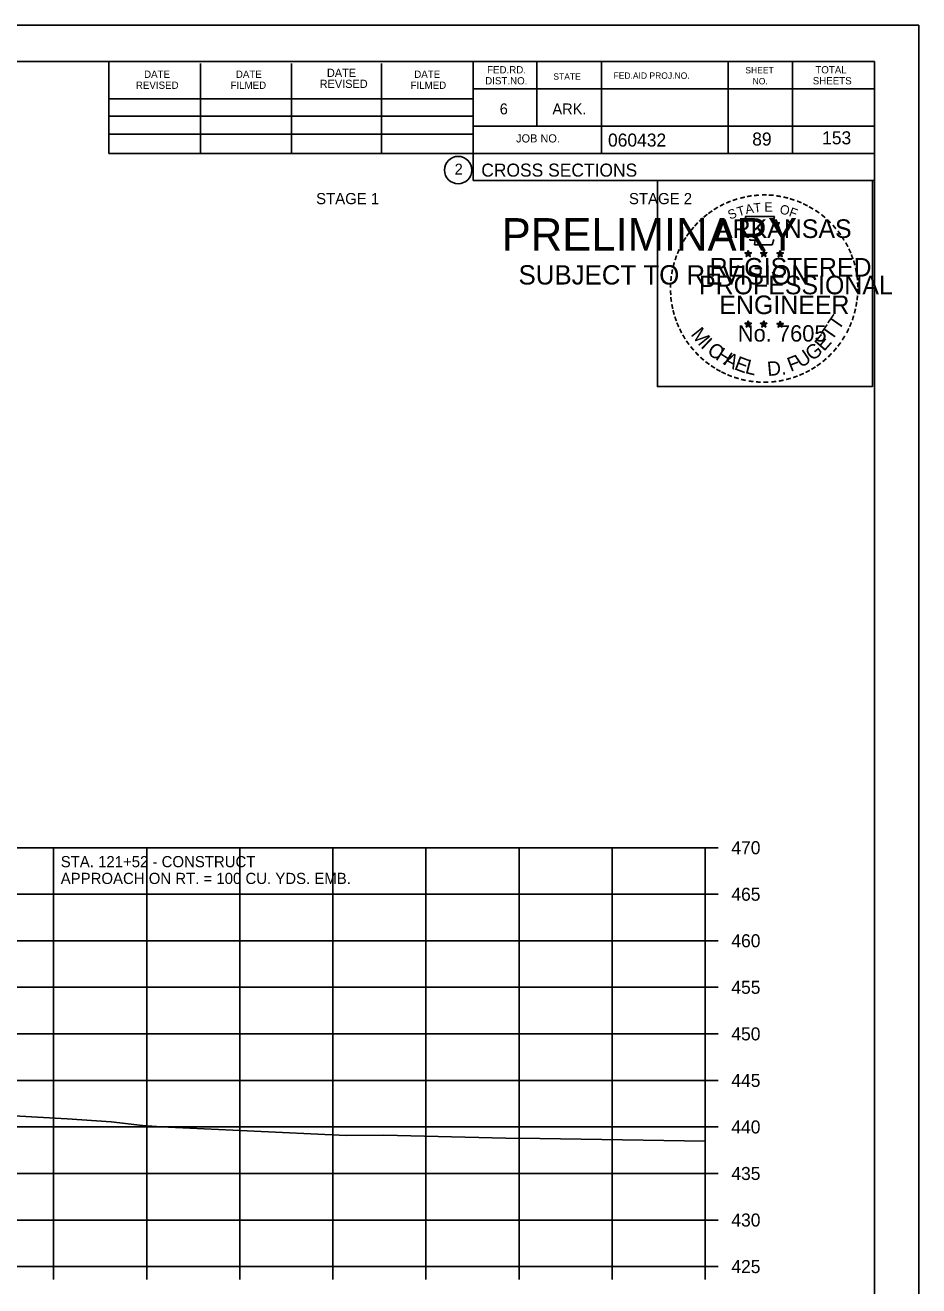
# Model space of a CAD drawing. Extents: x 1538688 to 1540766, y 656250 to 671912.
# Drawn here: x 1538925.1 to 1539021.1, y 659402.5 to 659538 of the extents above; entities that cross this region are included whole.
import ezdxf

# ---------------------------------------------------------------- set-up
doc = ezdxf.new("R2010")
doc.units = 0
for name, color, linetype in [('18', 7, 'Continuous'), ('22', 7, 'Continuous'), ('26', 7, 'Continuous'), ('7', 7, 'Continuous'), ('8', 7, 'Continuous'), ('9', 7, 'Continuous'), ('Borings', 7, 'Continuous'), ('Default', 7, 'Continuous'), ('Horizontal Alignment', 7, 'Continuous'), ('RipRap', 7, 'Continuous')]:
    doc.layers.add(name, color=color, linetype=linetype)

msp = doc.modelspace()

# ---------------------------------------------------------------- linework, layer by layer
at = {"layer": '18'}
msp.add_lwpolyline([(1538908.64, 659421.66), (1538929.65, 659420.49), (1538934.38, 659420.17), (1538937.75, 659419.78), (1538939.72, 659419.62), (1538948.97, 659419.18), (1538959.6, 659418.7), (1538963.65, 659418.72), (1538976.74, 659418.4), (1538980.4, 659418.37), (1538998.18, 659418.09)], dxfattribs=at)
at = {"layer": '22'}
for p, q in [((1538718.18, 659449.61), (1538998.18, 659449.61)), ((1538928.18, 659404.61), (1538928.18, 659449.61)), ((1538938.18, 659404.61), (1538938.18, 659449.61)), ((1538948.18, 659404.61), (1538948.18, 659449.61)), ((1538958.18, 659404.61), (1538958.18, 659449.61)), ((1538968.18, 659404.61), (1538968.18, 659449.61)), ((1538978.18, 659404.61), (1538978.18, 659449.61)), ((1538988.18, 659404.61), (1538988.18, 659449.61)), ((1538998.18, 659404.61), (1538998.18, 659449.61)), ((1538718.18, 659444.61), (1538998.18, 659444.61)), ((1538718.18, 659439.61), (1538998.18, 659439.61)), ((1538718.18, 659434.61), (1538998.18, 659434.61)), ((1538718.18, 659429.61), (1538998.18, 659429.61)), ((1538718.18, 659424.61), (1538998.18, 659424.61)), ((1538718.18, 659419.61), (1538998.18, 659419.61)), ((1538718.18, 659414.61), (1538998.18, 659414.61)), ((1538718.18, 659409.61), (1538998.18, 659409.61)), ((1538718.18, 659404.61), (1538998.18, 659404.61))]:
    msp.add_line(p, q, dxfattribs=at)
at = {"layer": '26'}
msp.add_line((1538687.78, 659537.97), (1539021.11, 659537.97), dxfattribs=at)
for points in [[(1538687.77, 659537.97), (1539021.11, 659537.97), (1539021.11, 659324.63), (1538687.77, 659324.63)], [(1538993.03, 659521.3), (1539016.13, 659521.3), (1539016.13, 659499.15), (1538993.03, 659499.15)]]:
    msp.add_lwpolyline(points, close=True, dxfattribs=at)
at = {"layer": '8'}
for p, q in [((1539002.79, 659513.77), (1539002.75, 659513.52)), ((1539002.79, 659513.41), (1539002.79, 659513.77)), ((1539002.79, 659513.77), (1539002.84, 659513.52)), ((1539004.46, 659513.77), (1539004.42, 659513.52)), ((1539004.46, 659513.41), (1539004.46, 659513.77)), ((1539004.46, 659513.77), (1539004.51, 659513.52)), ((1539006.22, 659513.76), (1539006.18, 659513.51)), ((1539006.22, 659513.4), (1539006.22, 659513.76)), ((1539006.22, 659513.76), (1539006.27, 659513.51)), ((1539002.44, 659513.52), (1539002.79, 659513.41)), ((1539002.44, 659513.52), (1539002.69, 659513.47)), ((1539002.44, 659513.52), (1539002.68, 659513.4)), ((1539002.57, 659513.11), (1539002.79, 659513.41)), ((1539002.57, 659513.11), (1539002.7, 659513.35)), ((1539002.57, 659513.11), (1539002.79, 659513.33)), ((1539003.13, 659513.52), (1539002.79, 659513.41)), ((1539003, 659513.11), (1539002.79, 659513.41)), ((1539003, 659513.11), (1539002.79, 659513.32)), ((1539003.13, 659513.52), (1539002.85, 659513.47)), ((1539003, 659513.11), (1539002.86, 659513.4)), ((1539003.13, 659513.52), (1539002.93, 659513.42)), ((1539004.11, 659513.52), (1539004.46, 659513.41)), ((1539004.11, 659513.52), (1539004.36, 659513.47)), ((1539004.11, 659513.52), (1539004.35, 659513.4)), ((1539004.24, 659513.11), (1539004.46, 659513.41)), ((1539004.24, 659513.11), (1539004.37, 659513.35)), ((1539004.24, 659513.11), (1539004.46, 659513.33)), ((1539004.8, 659513.52), (1539004.46, 659513.41)), ((1539004.67, 659513.11), (1539004.46, 659513.41)), ((1539004.67, 659513.11), (1539004.46, 659513.32)), ((1539004.8, 659513.52), (1539004.52, 659513.47)), ((1539004.67, 659513.11), (1539004.53, 659513.4)), ((1539004.8, 659513.52), (1539004.6, 659513.42)), ((1539005.87, 659513.51), (1539006.22, 659513.4)), ((1539005.87, 659513.51), (1539006.13, 659513.46)), ((1539005.87, 659513.51), (1539006.11, 659513.38)), ((1539006.01, 659513.1), (1539006.22, 659513.4)), ((1539006.01, 659513.1), (1539006.13, 659513.34)), ((1539006.01, 659513.1), (1539006.22, 659513.32)), ((1539006.57, 659513.51), (1539006.22, 659513.4)), ((1539006.43, 659513.1), (1539006.22, 659513.4)), ((1539006.43, 659513.1), (1539006.22, 659513.31)), ((1539006.57, 659513.51), (1539006.28, 659513.46)), ((1539006.43, 659513.1), (1539006.3, 659513.39)), ((1539006.57, 659513.51), (1539006.36, 659513.4)), ((1539002.43, 659505.95), (1539002.78, 659505.83)), ((1539002.43, 659505.95), (1539002.69, 659505.9)), ((1539002.43, 659505.95), (1539002.67, 659505.82)), ((1539002.57, 659505.54), (1539002.78, 659505.83)), ((1539002.57, 659505.54), (1539002.69, 659505.78)), ((1539002.57, 659505.54), (1539002.78, 659505.75)), ((1539002.78, 659506.2), (1539002.74, 659505.95)), ((1539002.78, 659505.83), (1539002.78, 659506.2)), ((1539002.78, 659506.2), (1539002.83, 659505.95)), ((1539003.13, 659505.95), (1539002.78, 659505.83)), ((1539003, 659505.54), (1539002.78, 659505.83)), ((1539003, 659505.54), (1539002.78, 659505.75)), ((1539003.13, 659505.95), (1539002.84, 659505.9)), ((1539003, 659505.54), (1539002.86, 659505.83)), ((1539003.13, 659505.95), (1539002.93, 659505.84)), ((1539004.1, 659505.95), (1539004.45, 659505.83)), ((1539004.1, 659505.95), (1539004.36, 659505.9)), ((1539004.1, 659505.95), (1539004.34, 659505.82)), ((1539004.24, 659505.54), (1539004.45, 659505.83)), ((1539004.24, 659505.54), (1539004.36, 659505.78)), ((1539004.24, 659505.54), (1539004.45, 659505.75)), ((1539004.45, 659506.2), (1539004.41, 659505.95)), ((1539004.45, 659505.83), (1539004.45, 659506.2)), ((1539004.45, 659506.2), (1539004.5, 659505.95)), ((1539004.8, 659505.95), (1539004.45, 659505.83)), ((1539004.67, 659505.54), (1539004.45, 659505.83)), ((1539004.67, 659505.54), (1539004.45, 659505.75)), ((1539004.8, 659505.95), (1539004.51, 659505.9)), ((1539004.67, 659505.54), (1539004.53, 659505.83)), ((1539004.8, 659505.95), (1539004.6, 659505.84)), ((1539005.87, 659505.94), (1539006.22, 659505.82)), ((1539005.87, 659505.94), (1539006.12, 659505.89)), ((1539005.87, 659505.94), (1539006.11, 659505.81)), ((1539006, 659505.53), (1539006.22, 659505.82)), ((1539006, 659505.53), (1539006.13, 659505.77)), ((1539006, 659505.53), (1539006.22, 659505.74)), ((1539006.22, 659506.19), (1539006.18, 659505.94)), ((1539006.22, 659505.82), (1539006.22, 659506.19)), ((1539006.22, 659506.19), (1539006.27, 659505.94)), ((1539006.57, 659505.94), (1539006.22, 659505.82)), ((1539006.43, 659505.53), (1539006.22, 659505.82)), ((1539006.43, 659505.53), (1539006.22, 659505.74)), ((1539006.57, 659505.94), (1539006.28, 659505.89)), ((1539006.43, 659505.53), (1539006.3, 659505.82)), ((1539006.57, 659505.94), (1539006.36, 659505.83))]:
    msp.add_line(p, q, dxfattribs=at)
for points in [[(1539002.48, 659517.4), (1539002.75, 659516.57)], [(1539005.99, 659516.47), (1539006.13, 659516.76), (1539005.45, 659516.73), (1539005.6, 659517.4), (1539002.48, 659517.4)], [(1539002.97, 659514.97), (1539002.97, 659514.89), (1539003.53, 659514.87), (1539003.48, 659514.39), (1539005.35, 659514.39), (1539005.55, 659514.93)], [(1539002.79, 659513.77), (1539003, 659513.11), (1539002.44, 659513.52), (1539003.13, 659513.52), (1539002.57, 659513.11), (1539002.79, 659513.77)], [(1539004.46, 659513.77), (1539004.67, 659513.11), (1539004.11, 659513.52), (1539004.8, 659513.52), (1539004.24, 659513.11), (1539004.46, 659513.77)], [(1539006.22, 659513.76), (1539006.43, 659513.1), (1539005.87, 659513.51), (1539006.57, 659513.51), (1539006.01, 659513.1), (1539006.22, 659513.76)], [(1539002.78, 659506.2), (1539003, 659505.54), (1539002.43, 659505.95), (1539003.13, 659505.95), (1539002.57, 659505.54), (1539002.78, 659506.2)], [(1539004.45, 659506.2), (1539004.67, 659505.54), (1539004.1, 659505.95), (1539004.8, 659505.95), (1539004.24, 659505.54), (1539004.45, 659506.2)], [(1539006.22, 659506.19), (1539006.43, 659505.53), (1539005.87, 659505.94), (1539006.57, 659505.94), (1539006, 659505.53), (1539006.22, 659506.19)]]:
    msp.add_lwpolyline(points, dxfattribs=at)
for centre, radius in [((1539002.79, 659513.41), 0.172), ((1539004.46, 659513.41), 0.172), ((1539006.22, 659513.4), 0.172), ((1539002.79, 659513.41), 0.145), ((1539002.79, 659513.41), 0.116), ((1539002.79, 659513.41), 0.0991), ((1539002.79, 659513.41), 0.0747), ((1539002.79, 659513.41), 0.0495), ((1539002.79, 659513.41), 0.0296), ((1539004.46, 659513.41), 0.145), ((1539004.46, 659513.41), 0.116), ((1539004.46, 659513.41), 0.0991), ((1539004.46, 659513.41), 0.0747), ((1539004.46, 659513.41), 0.0495), ((1539004.46, 659513.41), 0.0296), ((1539006.22, 659513.4), 0.145), ((1539006.22, 659513.4), 0.116), ((1539006.22, 659513.4), 0.0991), ((1539006.22, 659513.4), 0.0747), ((1539006.22, 659513.4), 0.0495), ((1539006.22, 659513.4), 0.0296), ((1539002.78, 659505.83), 0.172), ((1539002.78, 659505.83), 0.145), ((1539002.78, 659505.83), 0.116), ((1539002.78, 659505.83), 0.0991), ((1539002.78, 659505.83), 0.0747), ((1539002.78, 659505.83), 0.0495), ((1539002.78, 659505.83), 0.0296), ((1539004.45, 659505.83), 0.172), ((1539004.45, 659505.83), 0.145), ((1539004.45, 659505.83), 0.116), ((1539004.45, 659505.83), 0.0991), ((1539004.45, 659505.83), 0.0747), ((1539004.45, 659505.83), 0.0495), ((1539004.45, 659505.83), 0.0296), ((1539006.22, 659505.82), 0.172), ((1539006.22, 659505.82), 0.145), ((1539006.22, 659505.82), 0.116), ((1539006.22, 659505.82), 0.0991), ((1539006.22, 659505.82), 0.0747), ((1539006.22, 659505.82), 0.0495), ((1539006.22, 659505.82), 0.0296)]:
    msp.add_circle(centre, radius, dxfattribs=at)
at = {"layer": 'Borings'}
for p, q in [((1538998.18, 659404.61), (1538998.18, 659449.61)), ((1538999.58, 659449.61), (1538998.18, 659449.61)), ((1538999.58, 659444.61), (1538998.18, 659444.61)), ((1538999.58, 659439.61), (1538998.18, 659439.61)), ((1538999.58, 659434.61), (1538998.18, 659434.61)), ((1538999.58, 659429.61), (1538998.18, 659429.61)), ((1538999.58, 659424.61), (1538998.18, 659424.61)), ((1538999.58, 659419.61), (1538998.18, 659419.61)), ((1538999.58, 659414.61), (1538998.18, 659414.61)), ((1538999.58, 659409.61), (1538998.18, 659409.61)), ((1538718.18, 659404.61), (1538998.18, 659404.61)), ((1538928.18, 659403.21), (1538928.18, 659404.61)), ((1538938.18, 659403.21), (1538938.18, 659404.61)), ((1538948.18, 659403.21), (1538948.18, 659404.61)), ((1538958.18, 659403.21), (1538958.18, 659404.61)), ((1538968.18, 659403.21), (1538968.18, 659404.61)), ((1538978.18, 659403.21), (1538978.18, 659404.61)), ((1538988.18, 659403.21), (1538988.18, 659404.61)), ((1538998.18, 659403.21), (1538998.18, 659404.61)), ((1538999.58, 659404.61), (1538998.18, 659404.61))]:
    msp.add_line(p, q, dxfattribs=at)
at = {"layer": 'RipRap'}
for p, q in [((1538700.18, 659534.07), (1539016.36, 659534.07)), ((1538934.1, 659524.19), (1538934.1, 659534.07)), ((1538973.26, 659534.07), (1538973.26, 659521.27)), ((1538980.1, 659534.07), (1538980.1, 659527.13)), ((1538987.04, 659534.07), (1538987.04, 659524.19)), ((1539000.62, 659534.07), (1539000.62, 659524.19)), ((1539007.56, 659534.07), (1539007.56, 659524.19)), ((1539016.36, 659328.61), (1539016.36, 659534.07)), ((1538943.96, 659524.19), (1538943.96, 659533.87)), ((1538953.72, 659524.19), (1538953.72, 659533.87)), ((1538963.4, 659524.19), (1538963.4, 659533.87)), ((1538934.1, 659530.05), (1538973.26, 659530.05)), ((1539016.36, 659531.13), (1538973.26, 659531.13)), ((1539016.36, 659531.15), (1539016.36, 659531.15)), ((1538934.1, 659528.19), (1538973.26, 659528.19)), ((1539016.36, 659527.13), (1538973.26, 659527.13)), ((1538976.22, 659527.13), (1539016.36, 659527.13)), ((1538934.1, 659524.19), (1538934.1, 659526.25)), ((1538934.1, 659526.25), (1538973.26, 659526.25)), ((1539016.36, 659524.19), (1538934.1, 659524.19)), ((1538973.26, 659521.27), (1539016.36, 659521.27))]:
    msp.add_line(p, q, dxfattribs=at)
msp.add_circle((1538971.64, 659522.41), 1.47, dxfattribs=at)

# ---------------------------------------------------------------- texts
at = {"layer": '7'}
for s, height, p in [('89', 1.4, (1539003.22, 659525.04)), ('153', 1.4, (1539010.73, 659525.17)), ('STA. 121+52 - CONSTRUCT', 1.2, (1538928.95, 659447.51)), ('APPROACH ON RT. = 100 CU. YDS. EMB.', 1.2, (1538928.95, 659445.71))]:
    msp.add_text(s, height=height, dxfattribs=at).set_placement(p)
at = {"layer": '8'}
for s, height, rotation, p in [('-', 1.6, 24.3072, (1539000.59, 659518.25)), ('-', 1.6, 19.1761, (1539001.23, 659518.52)), ('-', 1.6, 13.6301, (1539001.98, 659518.76)), ('-', 1.6, 10.2193, (1539002.66, 659518.93)), ('-', 1.6, 5.8968, (1539003.38, 659519.04)), ('-', 1.6, 0.1862, (1539004.16, 659519.11)), ('-', 1.6, 357.743, (1539004.88, 659519.1)), ('-', 1.6, 352.1617, (1539005.62, 659519.04)), ('-', 1.6, 347.2049, (1539006.34, 659518.93)), ('-', 1.6, 342.3362, (1539006.98, 659518.77)), ('-', 1.6, 337.8551, (1539007.71, 659518.55)), ('-', 1.6, 38.9507, (1538998.31, 659516.79)), ('-', 1.6, 36.2317, (1538998.79, 659517.17)), ('-', 1.6, 34.0636, (1538999.36, 659517.57)), ('-', 1.6, 28.7918, (1538999.96, 659517.94)), ('S', 1, 21.594, (1539000.83, 659517.07)), ('T', 1, 16.4036, (1539001.75, 659517.41)), ('A', 1, 11.2132, (1539002.57, 659517.66)), ('T', 1, 6.0228, (1539003.42, 659517.82)), ('E', 1, 0.8323, (1539004.53, 659517.93)), ('O', 1, 350.4515, (1539006.13, 659517.72)), ('F', 1, 340.0707, (1539007.09, 659517.49)), ('-', 1.6, 334.1211, (1539008.34, 659518.28)), ('-', 1.6, 329.6409, (1539008.92, 659517.99)), ('-', 1.6, 325.8627, (1539009.57, 659517.63)), ('-', 1.6, 320.5297, (1539010.18, 659517.21)), ('-', 1.6, 50.6142, (1538997.03, 659515.41)), ('-', 1.6, 48.423, (1538997.43, 659515.9)), ('-', 1.6, 42.9622, (1538997.88, 659516.38)), ('ARKANSAS', 2, 360, (1538999.33, 659515.11)), ('-', 1.6, 315.5786, (1539010.77, 659516.72)), ('-', 1.6, 309.8797, (1539011.34, 659516.17)), ('-', 1.6, 58.0706, (1538996.29, 659514.32)), ('-', 1.6, 54.2325, (1538996.61, 659514.85)), ('-', 1.6, 306.6522, (1539011.87, 659515.57)), ('-', 1.4, 303.6753, (1539012.35, 659515)), ('-', 1.6, 67.7743, (1538995.72, 659513.09)), ('-', 1.6, 62.8713, (1538995.97, 659513.71)), ('-', 1.6, 299.6684, (1539012.67, 659514.39)), ('-', 1.6, 294.6628, (1539013, 659513.78)), ('-', 1.6, 75.461, (1538995.3, 659511.75)), ('-', 1.6, 72.3945, (1538995.5, 659512.46)), ('REGISTERED', 2, 360, (1538998.65, 659510.96)), ('DWB', 0.01, 360, (1539002.77, 659513.4)), ('DWB', 0.01, 360, (1539004.44, 659513.4)), ('DWB', 0.01, 360, (1539006.21, 659513.39)), ('-', 1.6, 290.5728, (1539013.25, 659513.2)), ('-', 1.6, 285.1233, (1539013.49, 659512.62)), ('-', 1.6, 85.1863, (1538995.09, 659510.35)), ('-', 1.6, 81.2013, (1538995.17, 659511.04)), ('PROFESSIONAL', 2, 360, (1538997.51, 659509.06)), ('-', 1.6, 280.5493, (1539013.69, 659511.88)), ('-', 1.6, 276.5962, (1539013.85, 659511.11)), ('-', 1.6, 89.0622, (1538995.07, 659509.65)), ('-', 1.6, 274.3301, (1539013.91, 659510.39)), ('-', 1.6, 269.9407, (1539013.94, 659509.76)), ('-', 1.6, 94.1959, (1538995.1, 659508.92)), ('-', 1.6, 98.9479, (1538995.17, 659508.25)), ('ENGINEER', 2, 360, (1538999.69, 659506.93)), ('-', 1.6, 260.9953, (1539013.85, 659508.44)), ('-', 1.6, 263.5172, (1539013.93, 659509.09)), ('-', 1.6, 101.7149, (1538995.31, 659507.52)), ('-', 1.6, 105.4578, (1538995.47, 659506.93)), ('T', 1.54, 55.055, (1539012.5, 659505.1)), ('-', 1.6, 252.8681, (1539013.56, 659507.04)), ('-', 1.6, 255.7626, (1539013.74, 659507.76)), ('-', 1.6, 109.0874, (1538995.69, 659506.29)), ('-', 1.6, 114.0643, (1538995.94, 659505.7)), ('M', 1.54, 308.9175, (1538996.55, 659504.73)), ('No. 7605', 1.757, 360, (1539001.67, 659503.98)), ('DWB', 0.01, 360, (1539002.77, 659505.83)), ('DWB', 0.01, 360, (1539004.44, 659505.83)), ('DWB', 0.01, 360, (1539006.2, 659505.82)), ('T', 1.54, 55.055, (1539011.77, 659503.98)), ('-', 1.6, 247.8887, (1539013.34, 659506.37)), ('-', 1.6, 115.7289, (1538996.24, 659505.08)), ('-', 1.6, 120.4471, (1538996.6, 659504.49)), ('-', 1.6, 125.8934, (1538997, 659503.93)), ('I', 1.54, 316.4636, (1538997.6, 659503.41)), ('E', 1.54, 48.7313, (1539010.93, 659502.85)), ('-', 1.6, 239.0712, (1539012.68, 659504.99)), ('-', 1.6, 244.6197, (1539013.08, 659505.74)), ('-', 1.6, 130.7181, (1538997.47, 659503.38)), ('-', 1.6, 134.2238, (1538997.98, 659502.84)), ('C', 1.54, 324.0197, (1538998.27, 659502.78)), ('H', 1.54, 327.5342, (1538999.18, 659502.13)), ('U', 1.54, 34.4052, (1539008.47, 659501.1)), ('G', 1.54, 38.2173, (1539009.67, 659501.83)), ('-', 1.6, 225.7653, (1539011.37, 659503.2)), ('-', 1.6, 231.2538, (1539011.85, 659503.77)), ('-', 1.6, 233.8452, (1539012.28, 659504.33)), ('-', 1.6, 138.9338, (1538998.51, 659502.37)), ('-', 1.6, 144.6463, (1538999.06, 659501.97)), ('-', 1.6, 148.0898, (1538999.63, 659501.6)), ('A', 1.54, 332.5513, (1539000.03, 659501.59)), ('E', 1.54, 339.2068, (1539001.19, 659501.03)), ('L', 1.54, 346.2929, (1539002.38, 659500.6)), ('D.', 1.54, 5.2602, (1539004.89, 659500.27)), ('F', 1.54, 20.8202, (1539007.34, 659500.71)), ('-', 1.6, 215.7363, (1539010.3, 659502.22)), ('-', 1.6, 221.0851, (1539010.85, 659502.69)), ('-', 1.6, 151.5704, (1539000.2, 659501.27)), ('-', 1.6, 154.6002, (1539000.73, 659501.02)), ('-', 1.6, 158.5612, (1539001.35, 659500.77)), ('-', 1.6, 162.7983, (1539002.04, 659500.56)), ('-', 1.6, 195.4743, (1539007.29, 659500.66)), ('-', 1.6, 200.7184, (1539007.97, 659500.9)), ('-', 1.6, 204.2516, (1539008.59, 659501.17)), ('-', 1.6, 207.3568, (1539009.21, 659501.49)), ('-', 1.6, 212.2491, (1539009.77, 659501.84)), ('-', 1.6, 167.5555, (1539002.75, 659500.39)), ('-', 1.6, 173.1155, (1539003.52, 659500.28)), ('-', 1.6, 176.5183, (1539004.27, 659500.23)), ('-', 1.6, 181.5918, (1539005.02, 659500.25)), ('-', 1.6, 185.8167, (1539005.83, 659500.32)), ('-', 1.6, 191.2858, (1539006.56, 659500.46))]:
    msp.add_text(s, height=height, rotation=rotation, dxfattribs=at).set_placement(p)
at = {"layer": '9'}
for s, height, p in [('PRELIMINARY', 3.5, (1538976.31, 659513.74)), ('DWB', 0.01, (1538977.06, 659515.58)), ('SUBJECT TO REVISION', 2.0751, (1538978.12, 659510.11))]:
    msp.add_text(s, height=height, rotation=360, dxfattribs=at).set_placement(p)
at = {"layer": 'Default'}
for s, p in [('STAGE 1', (1538956.38, 659518.74)), ('STAGE 2', (1538989.98, 659518.74))]:
    msp.add_text(s, height=1.2, dxfattribs=at).set_placement(p)
at = {"layer": 'Horizontal Alignment'}
for s, p in [('470', (1539000.98, 659448.91)), ('465', (1539000.98, 659443.91)), ('460', (1539000.98, 659438.91)), ('455', (1539000.98, 659433.91)), ('450', (1539000.98, 659428.91)), ('445', (1539000.98, 659423.91)), ('440', (1539000.98, 659418.91)), ('435', (1539000.98, 659413.91)), ('430', (1539000.98, 659408.91)), ('425', (1539000.98, 659403.91))]:
    msp.add_text(s, height=1.4, dxfattribs=at).set_placement(p)
at = {"layer": 'RipRap'}
for s, height, p in [('DATE', 0.782, (1538937.9, 659532.31)), ('DATE', 0.782, (1538947.76, 659532.31)), ('DATE', 0.879, (1538957.54, 659532.41)), ('DATE', 0.782, (1538966.92, 659532.31)), ('FED.RD.', 0.782, (1538974.74, 659532.79)), ('STATE', 0.684, (1538981.86, 659532.11)), ('FED.AID PROJ.NO.', 0.684, (1538988.32, 659532.21)), ('SHEET', 0.684, (1539002.48, 659532.79)), ('TOTAL', 0.782, (1539010, 659532.79)), ('REVISED', 0.782, (1538937.02, 659531.13)), ('FILMED', 0.782, (1538947.18, 659531.13)), ('REVISED', 0.879, (1538956.76, 659531.23)), ('FILMED', 0.782, (1538966.52, 659531.13)), ('DIST.NO.', 0.782, (1538974.54, 659531.61)), ('NO.', 0.684, (1539003.26, 659531.61)), ('SHEETS', 0.782, (1539009.72, 659531.61)), ('6', 1.17, (1538976.1, 659528.39)), ('ARK.', 1.172, (1538981.76, 659528.39)), ('JOB NO.', 0.879, (1538977.86, 659525.37)), ('060432', 1.4, (1538987.73, 659524.93)), ('2', 1.17, (1538971.26, 659521.92)), ('CROSS SECTIONS', 1.4, (1538974.12, 659521.7))]:
    msp.add_text(s, height=height, rotation=360, dxfattribs=at).set_placement(p)

doc.saveas('drawing.dxf')
